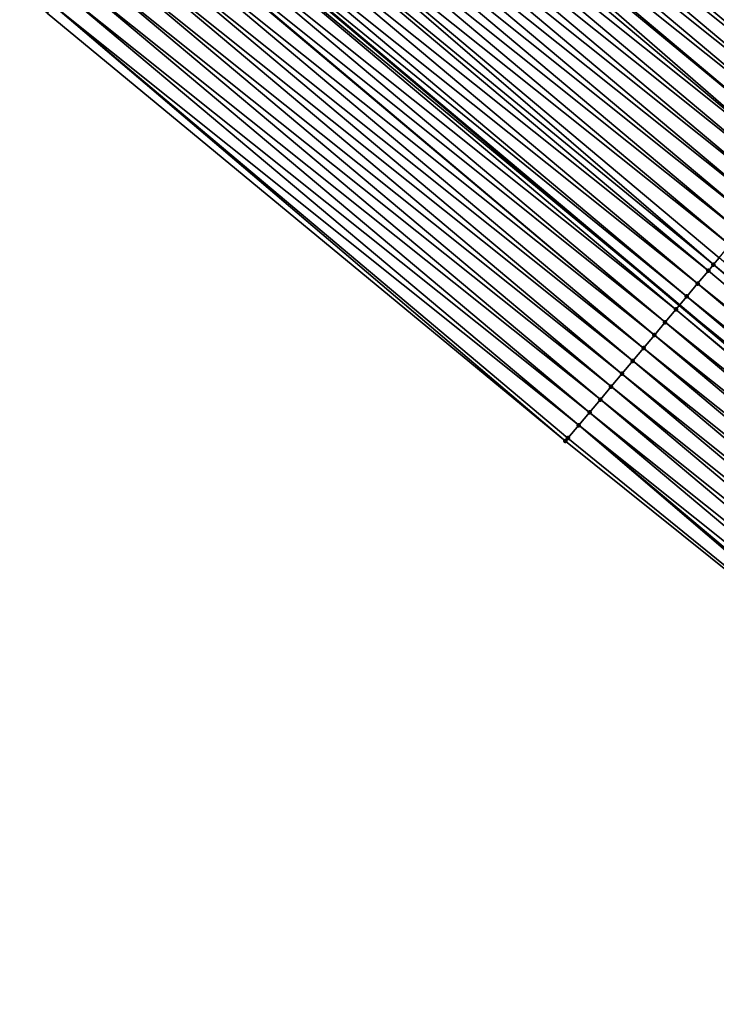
# Model space of a CAD drawing. Header units: feet. Extents: x 2007189 to 2022806, y 818621 to 837694.
# Tile 348 of 680: x 2015719 to 2015740, y 819956 to 819985. Entities that reach past the tile are written whole.
import ezdxf

# ---------------------------------------------------------------- set-up
doc = ezdxf.new("R2010")
doc.units = ezdxf.units.FT
doc.header["$MEASUREMENT"] = 0
for name, color, linetype, lineweight in [('EP_Travel Lane', 172, 'Continuous', 53), ('Road Shots', 141, 'Continuous', 100), ('Road X-Section', 40, 'Continuous', 13)]:
    doc.layers.add(name, color=color, linetype=linetype, lineweight=lineweight)
doc.layers.add('I-77-MM17-21_SB-Surface-Border', color=7, linetype='Continuous')
doc.layers.add('I-77-MM17-21_SB-Surface-TIN', color=7, linetype='Continuous')

msp = doc.modelspace()

# ---------------------------------------------------------------- linework, layer by layer
at = {"layer": 'EP_Travel Lane'}
msp.add_polyline3d([(2015616.509401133, 820079.5113178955, 256.3905773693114), (2015631.817988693, 820066.6224757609, 256.5883754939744), (2015647.120405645, 820053.7461378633, 256.7812775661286), (2015662.422863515, 820040.8697655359, 256.96939039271), (2015677.725113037, 820027.9935685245, 257.1818765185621), (2015693.027377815, 820015.1173586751, 257.3925764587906), (2015708.329506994, 820002.2412629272, 257.6191372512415), (2015723.631752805, 819989.365069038, 257.8320541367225), (2015738.934143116, 819976.4887535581, 258.0280735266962), (2015754.236621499, 819963.6123639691, 258.2137873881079), (2015769.538906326, 819950.7361372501, 258.4221407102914), (2015784.847501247, 819937.8619634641, 258.6227555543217), (2015800.165099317, 819925.0043269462, 258.8524753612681), (2015815.482357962, 819912.1469753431, 259.1176857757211)], dxfattribs=at)
at = {"layer": 'I-77-MM17-21_SB-Surface-Border', "color": 3, "linetype": 'Continuous', "lineweight": -3}
msp.add_polyline3d([(2015813.555729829, 819909.8493931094, 258.9968771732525), (2015798.68711123, 819923.2419134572, 258.76738464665), (2015783.23056105, 819935.9333462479, 258.5033208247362), (2015767.096535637, 819947.825096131, 258.2365164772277), (2015751.146175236, 819959.9284926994, 257.9562114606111), (2015735.540626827, 819972.4443704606, 257.7886094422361), (2015720.114483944, 819985.1737732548, 257.6169702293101), (2015704.842675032, 819998.0864528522, 257.4183533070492), (2015689.673368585, 820011.1208678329, 257.2024014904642), (2015674.465179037, 820024.1089330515, 256.9831882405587), (2015659.486838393, 820037.3715526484, 256.8159442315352), (2015644.806277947, 820050.9891924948, 256.6770083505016), (2015630.369082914, 820064.8965031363, 256.533861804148), (2015614.798969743, 820077.4792248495, 256.3346439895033)], dxfattribs=at)
at = {"layer": 'I-77-MM17-21_SB-Surface-TIN', "color": 128, "linetype": 'Continuous', "lineweight": -3}
for points in [[(2015745.902939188, 819984.7868897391, 258.1022008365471), (2015730.589093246, 819997.6494930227, 257.901956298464), (2015730.267526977, 819997.2666155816, 257.9002362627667)], [(2015745.902939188, 819984.7868897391, 258.1022008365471), (2015746.224515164, 819985.1697590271, 258.1027862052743), (2015730.589093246, 819997.6494930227, 257.901956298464)], [(2015745.581366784, 819984.4040174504, 258.1011979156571), (2015730.267526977, 819997.2666155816, 257.9002362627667), (2015729.945957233, 819996.8837410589, 257.8989223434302)], [(2015745.581366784, 819984.4040174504, 258.1011979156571), (2015745.902939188, 819984.7868897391, 258.1022008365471), (2015730.267526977, 819997.2666155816, 257.9002362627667)], [(2015745.259797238, 819984.0211427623, 258.0998610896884), (2015729.945957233, 819996.8837410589, 257.8989223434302), (2015729.624378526, 819996.5008740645, 257.8986560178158)], [(2015745.259797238, 819984.0211427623, 258.0998610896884), (2015745.581366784, 819984.4040174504, 258.1011979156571), (2015729.945957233, 819996.8837410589, 257.8989223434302)], [(2015744.938239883, 819983.6382578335, 258.0970992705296), (2015729.624378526, 819996.5008740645, 257.8986560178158), (2015729.302811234, 819996.1179974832, 257.8970556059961)], [(2015744.938239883, 819983.6382578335, 258.0970992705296), (2015745.259797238, 819984.0211427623, 258.0998610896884), (2015729.624378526, 819996.5008740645, 257.8986560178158)], [(2015744.616673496, 819983.2553804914, 258.0953931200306), (2015729.302811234, 819996.1179974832, 257.8970556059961), (2015728.981260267, 819995.7351071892, 257.8935470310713)], [(2015744.616673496, 819983.2553804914, 258.0953931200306), (2015744.938239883, 819983.6382578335, 258.0970992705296), (2015729.302811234, 819996.1179974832, 257.8970556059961)], [(2015744.295114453, 819982.8724969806, 258.0928285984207), (2015728.981260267, 819995.7351071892, 257.8935470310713), (2015728.659710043, 819995.3522162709, 257.8899515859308)], [(2015744.295114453, 819982.8724969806, 258.0928285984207), (2015744.616673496, 819983.2553804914, 258.0953931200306), (2015728.981260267, 819995.7351071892, 257.8935470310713)], [(2015743.9735629, 819982.489607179, 258.0893886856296), (2015728.659710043, 819995.3522162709, 257.8899515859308), (2015728.33814168, 819994.9693405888, 257.8884763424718)], [(2015743.9735629, 819982.489607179, 258.0893886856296), (2015744.295114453, 819982.8724969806, 258.0928285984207), (2015728.659710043, 819995.3522162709, 257.8899515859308)], [(2015743.651994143, 819982.106731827, 258.0879595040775), (2015728.33814168, 819994.9693405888, 257.8884763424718), (2015728.016572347, 819994.5864657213, 257.8871144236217)], [(2015743.651994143, 819982.106731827, 258.0879595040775), (2015743.9735629, 819982.489607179, 258.0893886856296), (2015728.33814168, 819994.9693405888, 257.8884763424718)], [(2015743.33043917, 819981.7238448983, 258.0849193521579), (2015728.016572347, 819994.5864657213, 257.8871144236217), (2015727.695008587, 819994.2035861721, 257.8851010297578)], [(2015743.33043917, 819981.7238448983, 258.0849193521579), (2015743.651994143, 819982.106731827, 258.0879595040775), (2015728.016572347, 819994.5864657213, 257.8871144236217)], [(2015743.008873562, 819981.3409669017, 258.083122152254), (2015727.695008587, 819994.2035861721, 257.8851010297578), (2015727.373448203, 819993.8207037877, 257.8826931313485)], [(2015743.008873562, 819981.3409669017, 258.083122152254), (2015743.33043917, 819981.7238448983, 258.0849193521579), (2015727.695008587, 819994.2035861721, 257.8851010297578)], [(2015742.687313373, 819980.9580843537, 258.0806916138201), (2015727.373448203, 819993.8207037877, 257.8826931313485), (2015727.268404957, 819993.6956283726, 257.8818904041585)], [(2015742.687313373, 819980.9580843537, 258.0806916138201), (2015743.008873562, 819981.3409669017, 258.083122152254), (2015727.373448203, 819993.8207037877, 257.8826931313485)], [(2015742.365765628, 819980.5751913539, 258.0768066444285), (2015727.268404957, 819993.6956283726, 257.8818904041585), (2015727.051899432, 819993.4378116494, 257.8789279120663)], [(2015742.365765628, 819980.5751913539, 258.0768066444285), (2015742.687313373, 819980.9580843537, 258.0806916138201), (2015727.268404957, 819993.6956283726, 257.8818904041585)], [(2015742.365765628, 819980.5751913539, 258.0768066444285), (2015727.051899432, 819993.4378116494, 257.8789279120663), (2015726.730356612, 819993.0549145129, 257.874467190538)], [(2015742.044217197, 819980.1922989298, 258.0730017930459), (2015726.730356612, 819993.0549145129, 257.874467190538), (2015726.408806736, 819992.672023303, 257.8708311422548)], [(2015742.044217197, 819980.1922989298, 258.0730017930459), (2015742.365765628, 819980.5751913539, 258.0768066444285), (2015726.730356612, 819993.0549145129, 257.874467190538)], [(2015741.722672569, 819979.8094033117, 258.0687524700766), (2015726.408806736, 819992.672023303, 257.8708311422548), (2015726.087257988, 819992.2891311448, 257.8670631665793)], [(2015741.722672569, 819979.8094033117, 258.0687524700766), (2015742.044217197, 819980.1922989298, 258.0730017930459), (2015726.408806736, 819992.672023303, 257.8708311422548)], [(2015741.401121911, 819979.4265127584, 258.0652079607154), (2015726.087257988, 819992.2891311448, 257.8670631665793), (2015725.765684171, 819991.9062600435, 257.8662253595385)], [(2015741.401121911, 819979.4265127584, 258.0652079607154), (2015741.722672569, 819979.8094033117, 258.0687524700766), (2015726.087257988, 819992.2891311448, 257.8670631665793)], [(2015741.079554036, 819979.0436366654, 258.063675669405), (2015725.765684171, 819991.9062600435, 257.8662253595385), (2015725.444133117, 819991.5233698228, 257.8627269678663)], [(2015741.079554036, 819979.0436366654, 258.063675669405), (2015741.401121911, 819979.4265127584, 258.0652079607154), (2015725.765684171, 819991.9062600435, 257.8662253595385)], [(2015740.758006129, 819978.6607438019, 258.0598096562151), (2015725.444133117, 819991.5233698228, 257.8627269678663), (2015725.12259345, 819991.1404700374, 257.8578976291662)], [(2015740.758006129, 819978.6607438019, 258.0598096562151), (2015741.079554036, 819979.0436366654, 258.063675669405), (2015725.444133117, 819991.5233698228, 257.8627269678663)], [(2015740.436452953, 819978.2778553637, 258.0565594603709), (2015725.12259345, 819991.1404700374, 257.8578976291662), (2015724.801045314, 819990.7575773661, 257.8540582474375)], [(2015740.436452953, 819978.2778553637, 258.0565594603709), (2015740.758006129, 819978.6607438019, 258.0598096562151), (2015725.12259345, 819991.1404700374, 257.8578976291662)], [(2015739.945992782, 819977.6938486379, 258.0520157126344), (2015724.801045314, 819990.7575773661, 257.8540582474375), (2015724.479493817, 819990.3746875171, 257.8506116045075)], [(2015739.945992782, 819977.6938486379, 258.0520157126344), (2015740.114897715, 819977.894968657, 258.0535502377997), (2015724.801045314, 819990.7575773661, 257.8540582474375)], [(2015740.114897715, 819977.894968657, 258.0535502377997), (2015740.436452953, 819978.2778553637, 258.0565594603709), (2015724.801045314, 819990.7575773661, 257.8540582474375)], [(2015739.793349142, 819977.5120763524, 258.0497619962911), (2015724.479493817, 819990.3746875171, 257.8506116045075), (2015724.157956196, 819989.9917860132, 257.8455431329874)], [(2015739.793349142, 819977.5120763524, 258.0497619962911), (2015739.945992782, 819977.6938486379, 258.0520157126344), (2015724.479493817, 819990.3746875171, 257.8506116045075)], [(2015739.471830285, 819977.1291590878, 258.0425004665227), (2015724.157956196, 819989.9917860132, 257.8455431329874), (2015723.836437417, 819989.6088686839, 257.8382724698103)], [(2015739.471830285, 819977.1291590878, 258.0425004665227), (2015739.793349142, 819977.5120763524, 258.0497619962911), (2015724.157956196, 819989.9917860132, 257.8455431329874)], [(2015739.150319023, 819976.7462354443, 258.0343513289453), (2015723.836437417, 819989.6088686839, 257.8382724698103), (2015723.631752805, 819989.365069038, 257.8320541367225)], [(2015739.150319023, 819976.7462354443, 258.0343513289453), (2015739.471830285, 819977.1291590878, 258.0425004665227), (2015723.836437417, 819989.6088686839, 257.8382724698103)], [(2015738.82881792, 819976.3633032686, 258.0250148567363), (2015723.514939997, 819989.2259334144, 257.8285053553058), (2015723.193365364, 819988.843062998, 257.827762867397)], [(2015723.514939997, 819989.2259334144, 257.8285053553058), (2015738.934143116, 819976.4887535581, 258.0280735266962), (2015723.631752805, 819989.365069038, 257.8320541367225)], [(2015738.82881792, 819976.3633032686, 258.0250148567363), (2015738.934143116, 819976.4887535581, 258.0280735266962), (2015723.514939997, 819989.2259334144, 257.8285053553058)], [(2015739.150319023, 819976.7462354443, 258.0343513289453), (2015723.631752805, 819989.365069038, 257.8320541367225), (2015738.934143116, 819976.4887535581, 258.0280735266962)], [(2015738.507293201, 819975.9803909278, 258.0184385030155), (2015723.193365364, 819988.843062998, 257.827762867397), (2015722.890588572, 819988.482337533, 257.8134806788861)], [(2015738.507293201, 819975.9803909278, 258.0184385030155), (2015738.82881792, 819976.3633032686, 258.0250148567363), (2015723.193365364, 819988.843062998, 257.827762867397)], [(2015738.185900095, 819975.5973680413, 257.9964792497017), (2015722.871915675, 819988.4600876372, 257.8124168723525), (2015722.550515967, 819988.0770702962, 257.7912291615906)], [(2015738.185900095, 819975.5973680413, 257.9964792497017), (2015722.890588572, 819988.482337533, 257.8134806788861), (2015722.871915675, 819988.4600876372, 257.8124168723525)], [(2015738.185900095, 819975.5973680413, 257.9964792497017), (2015738.507293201, 819975.9803909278, 258.0184385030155), (2015722.890588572, 819988.482337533, 257.8134806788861)], [(2015737.864553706, 819975.2143059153, 257.9690596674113), (2015722.550515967, 819988.0770702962, 257.7912291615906), (2015722.229158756, 819987.6940172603, 257.7650743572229)], [(2015737.864553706, 819975.2143059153, 257.9690596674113), (2015738.185900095, 819975.5973680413, 257.9964792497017), (2015722.550515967, 819988.0770702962, 257.7912291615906)], [(2015737.543215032, 819974.8312373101, 257.9407384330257), (2015722.229158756, 819987.6940172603, 257.7650743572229), (2015721.90777443, 819987.3109869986, 257.7420886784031)], [(2015737.543215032, 819974.8312373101, 257.9407384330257), (2015737.864553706, 819975.2143059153, 257.9690596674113), (2015722.229158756, 819987.6940172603, 257.7650743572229)], [(2015737.221871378, 819974.4481728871, 257.9129991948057), (2015721.90777443, 819987.3109869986, 257.7420886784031), (2015721.586401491, 819986.9279471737, 257.7177722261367)], [(2015737.221871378, 819974.4481728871, 257.9129991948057), (2015737.543215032, 819974.8312373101, 257.9407384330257), (2015721.90777443, 819987.3109869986, 257.7420886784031)], [(2015736.900515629, 819974.0651186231, 257.886673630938), (2015721.586401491, 819986.9279471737, 257.7177722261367), (2015721.265032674, 819986.5449038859, 257.6929739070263)], [(2015736.900515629, 819974.0651186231, 257.886673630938), (2015737.221871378, 819974.4481728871, 257.9129991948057), (2015721.586401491, 819986.9279471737, 257.7177722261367)], [(2015736.579145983, 819973.6820760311, 257.8619722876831), (2015721.265032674, 819986.5449038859, 257.6929739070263), (2015720.943628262, 819986.1618904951, 257.6723358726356)], [(2015736.579145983, 819973.6820760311, 257.8619722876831), (2015736.900515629, 819974.0651186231, 257.886673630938), (2015721.265032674, 819986.5449038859, 257.6929739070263)], [(2015736.257767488, 819973.2990408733, 257.8383054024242), (2015720.943628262, 819986.1618904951, 257.6723358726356), (2015720.622225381, 819985.7788758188, 257.6515189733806)], [(2015736.257767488, 819973.2990408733, 257.8383054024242), (2015736.579145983, 819973.6820760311, 257.8619722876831), (2015720.943628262, 819986.1618904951, 257.6723358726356)], [(2015735.936378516, 819972.9160145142, 257.8158629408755), (2015720.622225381, 819985.7788758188, 257.6515189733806), (2015720.300831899, 819985.3958532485, 257.6296036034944)], [(2015735.936378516, 819972.9160145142, 257.8158629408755), (2015736.257767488, 819973.2990408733, 257.8383054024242), (2015720.622225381, 819985.7788758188, 257.6515189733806)], [(2015735.540626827, 819972.4443704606, 257.7886094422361), (2015720.300831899, 819985.3958532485, 257.6296036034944), (2015720.114483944, 819985.1737732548, 257.6169702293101)], [(2015735.614987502, 819972.5329898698, 257.7936590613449), (2015720.300831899, 819985.3958532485, 257.6296036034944), (2015735.540626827, 819972.4443704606, 257.7886094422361)], [(2015735.614987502, 819972.5329898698, 257.7936590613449), (2015735.936378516, 819972.9160145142, 257.8158629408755), (2015720.300831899, 819985.3958532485, 257.6296036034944)], [(2015755.107287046, 819964.6493958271, 258.2392571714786), (2015739.945992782, 819977.6938486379, 258.0520157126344), (2015739.793349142, 819977.5120763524, 258.0497619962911)], [(2015755.310552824, 819964.8914647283, 258.243085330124), (2015740.114897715, 819977.894968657, 258.0535502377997), (2015739.945992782, 819977.6938486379, 258.0520157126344)], [(2015755.107287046, 819964.6493958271, 258.2392571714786), (2015755.310552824, 819964.8914647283, 258.243085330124), (2015739.945992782, 819977.6938486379, 258.0520157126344)], [(2015755.107287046, 819964.6493958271, 258.2392571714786), (2015739.793349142, 819977.5120763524, 258.0497619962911), (2015739.471830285, 819977.1291590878, 258.0425004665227)], [(2015754.785779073, 819964.2664694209, 258.230723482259), (2015739.471830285, 819977.1291590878, 258.0425004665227), (2015739.150319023, 819976.7462354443, 258.0343513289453)], [(2015754.785779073, 819964.2664694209, 258.230723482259), (2015755.107287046, 819964.6493958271, 258.2392571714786), (2015739.471830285, 819977.1291590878, 258.0425004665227)], [(2015754.46427154, 819963.883542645, 258.222138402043), (2015739.150319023, 819976.7462354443, 258.0343513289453), (2015738.934143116, 819976.4887535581, 258.0280735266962)], [(2015754.46427154, 819963.883542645, 258.222138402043), (2015754.785779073, 819964.2664694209, 258.230723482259), (2015739.150319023, 819976.7462354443, 258.0343513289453)], [(2015754.142796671, 819963.5005884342, 258.2097355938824), (2015738.82881792, 819976.3633032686, 258.0250148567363), (2015738.507293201, 819975.9803909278, 258.0184385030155)], [(2015754.198941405, 819963.5674791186, 258.2124051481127), (2015738.934143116, 819976.4887535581, 258.0280735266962), (2015738.82881792, 819976.3633032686, 258.0250148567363)], [(2015754.142796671, 819963.5005884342, 258.2097355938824), (2015754.198941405, 819963.5674791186, 258.2124051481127), (2015738.82881792, 819976.3633032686, 258.0250148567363)], [(2015754.46427154, 819963.883542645, 258.222138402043), (2015738.934143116, 819976.4887535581, 258.0280735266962), (2015754.236621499, 819963.6123639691, 258.2137873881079)], [(2015754.198941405, 819963.5674791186, 258.2124051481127), (2015754.236621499, 819963.6123639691, 258.2137873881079), (2015738.934143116, 819976.4887535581, 258.0280735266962)], [(2015753.821364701, 819963.1175981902, 258.192318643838), (2015738.507293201, 819975.9803909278, 258.0184385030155), (2015738.185900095, 819975.5973680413, 257.9964792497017)], [(2015753.821364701, 819963.1175981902, 258.192318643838), (2015754.142796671, 819963.5005884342, 258.2097355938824), (2015738.507293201, 819975.9803909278, 258.0184385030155)], [(2015753.499988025, 819962.7345615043, 258.1684390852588), (2015738.185900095, 819975.5973680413, 257.9964792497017), (2015737.864553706, 819975.2143059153, 257.9690596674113)], [(2015753.499988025, 819962.7345615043, 258.1684390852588), (2015753.821364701, 819963.1175981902, 258.192318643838), (2015738.185900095, 819975.5973680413, 257.9964792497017)], [(2015753.178659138, 819962.351484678, 258.1389738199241), (2015737.864553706, 819975.2143059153, 257.9690596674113), (2015737.543215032, 819974.8312373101, 257.9407384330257)], [(2015753.178659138, 819962.351484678, 258.1389738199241), (2015753.499988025, 819962.7345615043, 258.1684390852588), (2015737.864553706, 819975.2143059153, 257.9690596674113)], [(2015752.857350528, 819961.9683908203, 258.1071385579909), (2015737.543215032, 819974.8312373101, 257.9407384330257), (2015737.221871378, 819974.4481728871, 257.9129991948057)], [(2015752.857350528, 819961.9683908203, 258.1071385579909), (2015753.178659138, 819962.351484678, 258.1389738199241), (2015737.543215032, 819974.8312373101, 257.9407384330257)], [(2015752.536037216, 819961.5853009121, 258.0758528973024), (2015737.221871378, 819974.4481728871, 257.9129991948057), (2015736.900515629, 819974.0651186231, 257.886673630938)], [(2015752.536037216, 819961.5853009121, 258.0758528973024), (2015752.857350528, 819961.9683908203, 258.1071385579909), (2015737.221871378, 819974.4481728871, 257.9129991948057)], [(2015752.214705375, 819961.2022265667, 258.0467328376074), (2015736.900515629, 819974.0651186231, 257.886673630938), (2015736.579145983, 819973.6820760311, 257.8619722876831)], [(2015752.214705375, 819961.2022265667, 258.0467328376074), (2015752.536037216, 819961.5853009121, 258.0758528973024), (2015736.900515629, 819974.0651186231, 257.886673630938)], [(2015751.893362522, 819960.8191614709, 258.0188999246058), (2015736.579145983, 819973.6820760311, 257.8619722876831), (2015736.257767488, 819973.2990408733, 257.8383054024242)], [(2015751.893362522, 819960.8191614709, 258.0188999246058), (2015752.214705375, 819961.2022265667, 258.0467328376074), (2015736.579145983, 819973.6820760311, 257.8619722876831)], [(2015751.572015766, 819960.4360996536, 257.991523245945), (2015736.257767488, 819973.2990408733, 257.8383054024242), (2015735.936378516, 819972.9160145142, 257.8158629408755)], [(2015751.572015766, 819960.4360996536, 257.991523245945), (2015751.893362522, 819960.8191614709, 258.0188999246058), (2015736.257767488, 819973.2990408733, 257.8383054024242)], [(2015751.146175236, 819959.9284926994, 257.9562114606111), (2015735.936378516, 819972.9160145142, 257.8158629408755), (2015735.614987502, 819972.5329898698, 257.7936590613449)], [(2015751.250662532, 819960.0530432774, 257.9649036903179), (2015735.936378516, 819972.9160145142, 257.8158629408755), (2015751.146175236, 819959.9284926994, 257.9562114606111)], [(2015751.250662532, 819960.0530432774, 257.9649036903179), (2015751.572015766, 819960.4360996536, 257.991523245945), (2015735.936378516, 819972.9160145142, 257.8158629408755)], [(2015751.146175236, 819959.9284926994, 257.9562114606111), (2015735.614987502, 819972.5329898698, 257.7936590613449), (2015735.540626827, 819972.4443704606, 257.7886094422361)]]:
    msp.add_3dface(points, dxfattribs=at)
at = {"layer": 'Road Shots', "lineweight": 100}
for p in [(2015739.945992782, 819977.6938486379, 258.0520157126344), (2015739.793349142, 819977.5120763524, 258.0497619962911), (2015739.471830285, 819977.1291590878, 258.0425004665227), (2015739.150319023, 819976.7462354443, 258.0343513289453), (2015738.82881792, 819976.3633032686, 258.0250148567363), (2015738.507293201, 819975.9803909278, 258.0184385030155), (2015738.185900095, 819975.5973680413, 257.9964792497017), (2015737.864553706, 819975.2143059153, 257.9690596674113), (2015737.543215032, 819974.8312373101, 257.9407384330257), (2015737.221871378, 819974.4481728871, 257.9129991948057), (2015736.900515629, 819974.0651186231, 257.886673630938), (2015736.579145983, 819973.6820760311, 257.8619722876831), (2015736.257767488, 819973.2990408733, 257.8383054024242), (2015735.936378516, 819972.9160145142, 257.8158629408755), (2015735.540626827, 819972.4443704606, 257.7886094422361), (2015735.614987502, 819972.5329898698, 257.7936590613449)]:
    msp.add_point(p, dxfattribs=at)
at = {"layer": 'Road X-Section', "extrusion": (0.7656823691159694, -0.6431218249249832, 0.01117264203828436), "elevation": 1016073.869626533, "flags": 128}
msp.add_lwpolyline([(1924354.687272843, -11094.86276290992), (1924354.187272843, -11094.84876242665), (1924353.687272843, -11094.83801808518), (1924353.187272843, -11094.82235406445), (1924352.687272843, -11094.80001920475), (1924352.187272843, -11094.77331348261), (1924351.687272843, -11094.75954610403), (1924351.187272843, -11094.73745379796), (1924350.687272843, -11094.73016082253), (1924350.187272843, -11094.72781837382), (1924349.922635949, -11094.72708701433), (1924349.687272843, -11094.7278550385), (1924349.187272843, -11094.73022625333), (1924348.687272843, -11094.73355606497), (1924348.187272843, -11094.73581874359), (1924347.687272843, -11094.737994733), (1924347.187272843, -11094.74012165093), (1924346.687272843, -11094.74298893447), (1924346.187272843, -11094.74652010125), (1924345.687272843, -11094.75362592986), (1924345.187272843, -11094.75591786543), (1924344.687272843, -11094.75766025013), (1924344.187272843, -11094.76081007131), (1924343.687272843, -11094.76584878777), (1924343.187272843, -11094.77117628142), (1924342.687272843, -11094.77545994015), (1924342.187272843, -11094.77851072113), (1924341.687272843, -11094.78108766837), (1924341.187272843, -11094.78427208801), (1924340.687272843, -11094.78702154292), (1924340.187272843, -11094.7899491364), (1924339.687272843, -11094.79906698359), (1924339.404350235, -11094.80830490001), (1924339.187272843, -11094.817079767), (1924338.687272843, -11094.81933686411), (1924338.187272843, -11094.81992226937), (1924337.687272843, -11094.82092525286), (1924337.187272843, -11094.82226216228), (1924336.687272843, -11094.82502415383), (1924336.187272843, -11094.82673041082), (1924335.687272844, -11094.82929509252), (1924335.187272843, -11094.83273522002), (1924334.687272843, -11094.83416449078), (1924334.187272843, -11094.83720483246), (1924333.687272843, -11094.83900214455), (1924333.187272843, -11094.8414328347), (1924332.687272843, -11094.84531804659), (1924332.187272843, -11094.84912313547), (1924331.687272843, -11094.85337272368), (1924331.187272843, -11094.85691745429), (1924330.687272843, -11094.85844984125), (1924330.187272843, -11094.86231609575), (1924329.687272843, -11094.86556649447), (1924329.187272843, -11094.86857590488), (1924328.924635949, -11094.87011052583), (1924328.687272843, -11094.87236438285), (1924328.187272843, -11094.87962636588), (1924327.687272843, -11094.88777601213), (1924327.187272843, -11094.89711306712), (1924326.687272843, -11094.90368983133), (1924326.187272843, -11094.92565045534), (1924325.687272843, -11094.95307174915), (1924325.187272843, -11094.98139475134), (1924324.687272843, -11095.00913572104), (1924324.187272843, -11095.03546292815), (1924323.687272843, -11095.06016581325), (1924323.187272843, -11095.0838341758), (1924322.687272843, -11095.10627803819), (1924322.187272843, -11095.12848330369), (1924322.07158833, -11095.13353323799)], dxfattribs=at)

doc.saveas('drawing.dxf')
